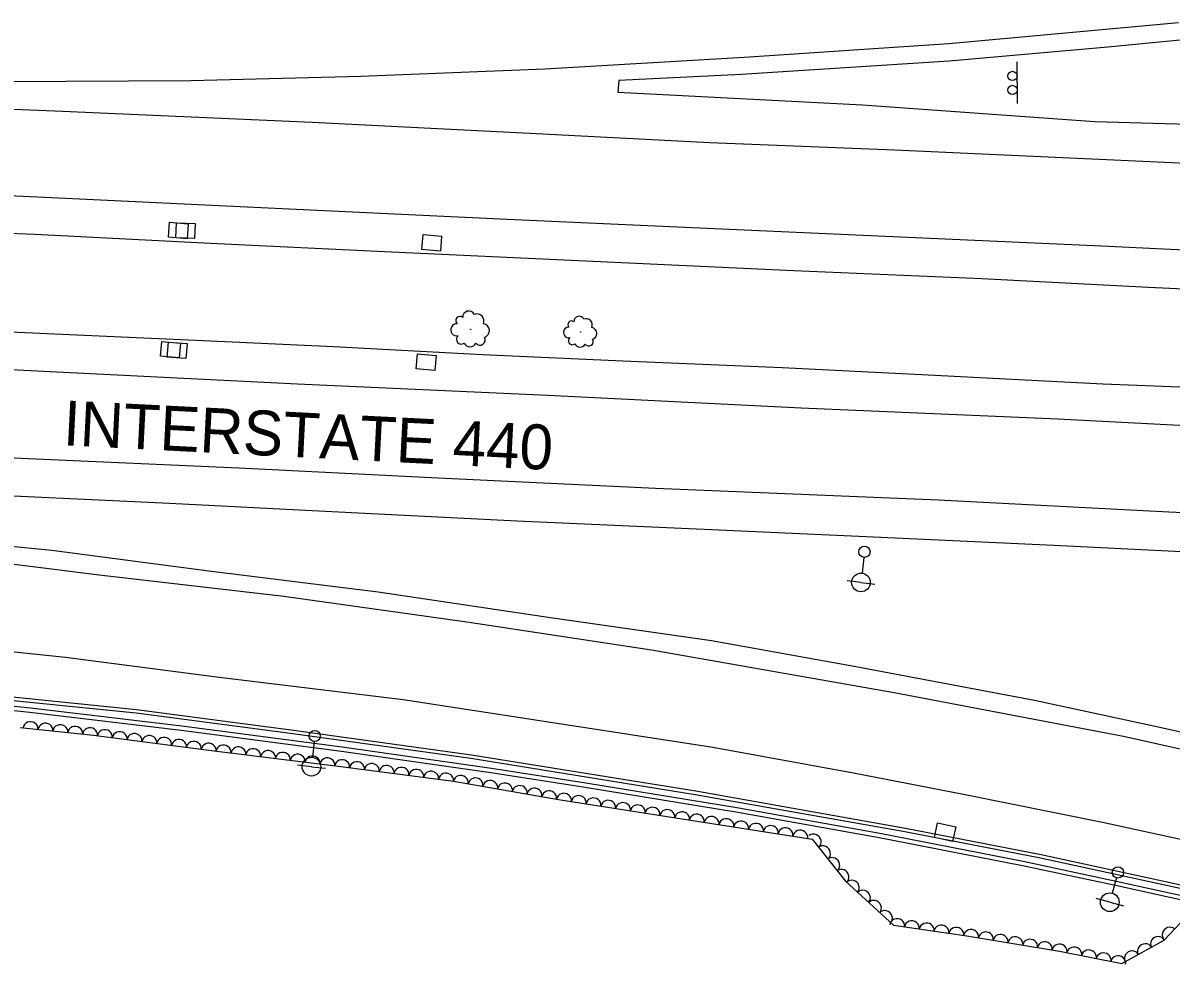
# Model space of a CAD drawing. Extents: x 1722896 to 1754269, y 648279 to 666297.
# Drawn here: x 1738120 to 1738427.1, y 649622.8 to 649879.8 of the extents above; entities that cross this region are included whole.
import ezdxf

# ---------------------------------------------------------------- set-up
doc = ezdxf.new("R2010")
doc.units = 0
for name, color, linetype in [('DESIGN - PUBLIC HEARING - Shapes', 7, 'Continuous'), ('DESIGN - SCRATCH - User 1', 7, 'Continuous'), ('DESIGN - SHEET - Linework', 7, 'Continuous'), ('SURVEY - CENTERLINE - Preliminary Text', 7, 'Continuous'), ('SURVEY - DRAINAGE - Natural Features', 7, 'Continuous'), ('SURVEY - DTM - Breaklines', 7, 'Continuous'), ('SURVEY - VEGETATION - Features with Text', 7, 'Continuous')]:
    doc.layers.add(name, color=color, linetype=linetype)

msp = doc.modelspace()

# ---------------------------------------------------------------- linework, layer by layer
at = {"layer": 'DESIGN - PUBLIC HEARING - Shapes'}
msp.add_line((1738385.89, 649869.42), (1738385.91, 649858.22), dxfattribs=at)
for centre in [(1738384.67, 649865.6), (1738384.68, 649861.85)]:
    msp.add_circle(centre, 1.25, dxfattribs=at)
at = {"layer": 'DESIGN - SCRATCH - User 1'}
for points in [[(1737944.93, 649715.28), (1737965.57, 649713.91), (1738003.26, 649710.25), (1738042.34, 649706.23), (1738068.25, 649703.62), (1738106.6, 649699.56), (1738150.28, 649695.13), (1738192.19, 649689.61), (1738239.79, 649682.99), (1738299.82, 649673.31), (1738355.94, 649663.38), (1738392.17, 649656.35), (1738441.03, 649645.72)], [(1737945.18, 649716.56), (1737965.65, 649714.85), (1738003.35, 649711.18), (1738042.43, 649707.17), (1738068.34, 649704.55), (1738106.7, 649700.49), (1738150.39, 649696.07), (1738192.32, 649690.54), (1738239.93, 649683.92), (1738299.97, 649674.24), (1738356.11, 649664.3), (1738392.36, 649657.27), (1738441.23, 649646.64)], [(1738462.74, 649637.81), (1738412.23, 649648.94), (1738387.34, 649654.23), (1738349, 649661.72), (1738311.26, 649668.51), (1738270.34, 649675.19), (1738245.18, 649679.13), (1738205.17, 649684.83), (1738162.3, 649690.41), (1738121.84, 649695.24), (1738059.34, 649701.79), (1738009.86, 649706.73), (1737955.9, 649711.96), (1737946.17, 649712.73)], [(1738463, 649638.93), (1738412.48, 649650.06), (1738387.57, 649655.35), (1738349.21, 649662.85), (1738311.45, 649669.65), (1738270.52, 649676.33), (1738245.35, 649680.27), (1738205.33, 649685.97), (1738162.44, 649691.56), (1738121.97, 649696.38), (1738059.46, 649702.94), (1738009.97, 649707.88), (1737956.01, 649713.1), (1737946.26, 649713.88)]]:
    msp.add_lwpolyline(points, dxfattribs=at)
at = {"layer": 'SURVEY - CENTERLINE - Preliminary Text'}
for points in [[(1738429.1, 649879.79), (1738367.68, 649874.16), (1738312.93, 649870.53), (1738259.59, 649867.38), (1738210.4, 649865.5), (1738164.87, 649864.27), (1738114.73, 649864.05), (1738065.9, 649864.58), (1738018.73, 649864.88), (1737952.62, 649865.61), (1737916.56, 649866.7), (1737899.07, 649867.29), (1737954.77, 649864.08), (1737997.68, 649862.61), (1738043.8, 649860.23), (1738091.28, 649857.8), (1738130.54, 649856.21), (1738197.33, 649853.22), (1738255.56, 649850.28), (1738303.75, 649847.83), (1738353.12, 649845.82), (1738409.87, 649843.24), (1738464.17, 649840.75)], [(1738465.42, 649878.68), (1738410.17, 649873.34), (1738367.79, 649869.55), (1738312.25, 649865.98), (1738279.39, 649864.36), (1738279.14, 649861.3), (1738344.58, 649857.91), (1738406.77, 649853.39), (1738441.15, 649852.48)], [(1739147.53, 649784.79), (1739095.31, 649787.01), (1739040.47, 649789.8), (1738981.09, 649792.6), (1738922.43, 649795.6), (1738856.74, 649798.72), (1738802.47, 649801.02), (1738744.31, 649803.59), (1738678.28, 649806.87), (1738617.64, 649809.88), (1738556.53, 649812.93), (1738473.08, 649816.94), (1738408.52, 649820.02), (1738312.88, 649824.35), (1738249.49, 649827.18), (1738191.2, 649829.95), (1738123.89, 649833.13), (1738054.3, 649836.42), (1737970.89, 649840.1), (1737912.97, 649842.74)], [(1738466.74, 649806.89), (1738421.11, 649808.98), (1738376.47, 649811.3), (1738326.21, 649813.47), (1738268.59, 649816.11), (1738218.59, 649818.45), (1738170.13, 649820.74), (1738123.18, 649823.19), (1738076.21, 649824.98), (1738016.07, 649827.98), (1737964.91, 649830.35), (1737915.72, 649832.34)], [(1737922.46, 649806.26), (1737972.04, 649804.01), (1738017.97, 649801.91), (1738068.3, 649799.33), (1738118.5, 649797.04), (1738168.22, 649794.82), (1738203.04, 649793.24), (1738242.9, 649791.08), (1738280.44, 649789.37), (1738323.06, 649787.6), (1738360.41, 649785.67), (1738408.83, 649783.23), (1738452.27, 649781.47)], [(1737925.04, 649795.99), (1737966.48, 649794.07), (1738014.99, 649792.08), (1738064, 649789.74), (1738127.29, 649786.48), (1738193.39, 649783.18), (1738260.36, 649780.22), (1738328.17, 649776.79), (1738396.85, 649773.87), (1738455.04, 649770.81), (1738512.15, 649768.59), (1738569.32, 649765.53), (1738651.8, 649761.84), (1738723.68, 649758.45), (1738790.45, 649755.05), (1738873.53, 649751.1), (1738944.75, 649747.71), (1739008.4, 649744.64), (1739078.66, 649741.48), (1739160.66, 649738.05)], [(1739144.49, 649715.1), (1739089.32, 649717.69), (1739028.31, 649720.36), (1738977.86, 649722.77), (1738924.39, 649725.21), (1738861.68, 649728.16), (1738785.57, 649731.97), (1738698.99, 649736.2), (1738635.46, 649739.18), (1738568.2, 649741.98), (1738490.99, 649745.96), (1738426.51, 649748.9), (1738364.88, 649752.09), (1738289.24, 649755.19), (1738231.06, 649757.92), (1738177.72, 649760.64), (1738121.46, 649763.12), (1738058.95, 649766.13), (1738007.78, 649768.68), (1737931.67, 649772.15)], [(1737936.1, 649753.1), (1737990.98, 649747.94), (1738046.95, 649742.38), (1738097.63, 649737.41), (1738140.37, 649732.12), (1738189.74, 649726.38), (1738238.74, 649719.52), (1738288.15, 649712.05), (1738353.01, 649700.61), (1738414.36, 649688.88), (1738474.72, 649675.4), (1738525.99, 649662.86), (1738583.2, 649648.31), (1738634.32, 649634.9), (1738704.01, 649616.01), (1738749.6, 649603.5), (1738800.29, 649589.53), (1738855.22, 649575.22), (1738905.46, 649563.96), (1738962.34, 649551.58), (1739008.32, 649541.46), (1739068.46, 649528.59), (1739137.92, 649513.82)], [(1738435.37, 649738.02), (1738395.75, 649739.98), (1738347.49, 649742.13), (1738304.19, 649744.1), (1738252.19, 649746.46), (1738200.86, 649749.07), (1738159.16, 649751.18), (1738098.36, 649754.02)], [(1738089.36, 649742.44), (1738127.73, 649738.68), (1738169.72, 649733.15), (1738215.03, 649727.56), (1738261.09, 649720.65), (1738304.2, 649714.51), (1738342.39, 649707.63), (1738390.62, 649698.57), (1738424.1, 649691.33), (1738469.92, 649681.04)], [(1738450.93, 649656.58), (1738408.75, 649665.84), (1738371.61, 649673.3), (1738342.15, 649679.03), (1738304.5, 649685.89), (1738261.73, 649692.45), (1738221.68, 649698.64), (1738171.79, 649704.67), (1738131.34, 649709.95), (1738080.81, 649715.21), (1738037.3, 649719.85), (1737989.06, 649724.51), (1737941.34, 649728.95)]]:
    msp.add_lwpolyline(points, dxfattribs=at)
at = {"layer": 'SURVEY - DRAINAGE - Natural Features'}
for p, q in [((1738161.55, 649824.25), (1738161.55, 649824.25)), ((1738163.45, 649824.17), (1738163.45, 649824.17)), ((1738229.32, 649820.96), (1738229.32, 649820.96)), ((1738159.43, 649792.35), (1738159.43, 649792.35)), ((1738161.23, 649792.17), (1738161.23, 649792.17)), ((1738227.87, 649789.01), (1738227.87, 649789.01)), ((1738366.66, 649663.21), (1738366.66, 649663.21))]:
    msp.add_line(p, q, dxfattribs=at)
for points in [[(1738158.89, 649822.46), (1738159.22, 649826.45), (1738164.2, 649826.04), (1738163.88, 649822.06), (1738158.89, 649822.46)], [(1738160.89, 649822.26), (1738161.03, 649826.26), (1738166.02, 649826.08), (1738165.88, 649822.08), (1738160.89, 649822.26)], [(1738226.66, 649819.17), (1738227, 649823.16), (1738231.98, 649822.74), (1738231.65, 649818.75), (1738226.66, 649819.17)], [(1738156.77, 649790.58), (1738157.11, 649794.56), (1738162.09, 649794.13), (1738161.75, 649790.14), (1738156.77, 649790.58)], [(1738158.59, 649790.37), (1738158.9, 649794.36), (1738163.88, 649793.97), (1738163.57, 649789.98), (1738158.59, 649790.37)], [(1738225.2, 649787.24), (1738225.55, 649791.23), (1738230.53, 649790.79), (1738230.18, 649786.8), (1738225.2, 649787.24)], [(1738363.8, 649661.78), (1738364.63, 649665.69), (1738369.52, 649664.66), (1738368.69, 649660.74), (1738363.8, 649661.78)]]:
    msp.add_lwpolyline(points, dxfattribs=at)
at = {"layer": 'SURVEY - DTM - Breaklines'}
for p, q in [((1738344.93, 649736.76), (1738344.45, 649732.54)), ((1738344.17, 649730.06), (1738340.44, 649730.48)), ((1738344.17, 649730.06), (1738347.89, 649729.63)), ((1738197.87, 649687.46), (1738197.42, 649683.24)), ((1738197.16, 649680.75), (1738193.43, 649681.14)), ((1738197.16, 649680.75), (1738200.89, 649680.36)), ((1738412.5, 649650.99), (1738411.39, 649646.88)), ((1738410.74, 649644.47), (1738407.12, 649645.45)), ((1738410.74, 649644.47), (1738414.36, 649643.49))]:
    msp.add_line(p, q, dxfattribs=at)
for centre, radius in [((1738345.1, 649738.25), 1.5), ((1738344.17, 649730.06), 2.5), ((1738198.03, 649688.95), 1.5), ((1738197.16, 649680.75), 2.5), ((1738412.9, 649652.43), 1.5), ((1738410.74, 649644.47), 2.5)]:
    msp.add_circle(centre, radius, dxfattribs=at)
at = {"layer": 'SURVEY - VEGETATION - Features with Text'}
msp.add_lwpolyline([(1738119.2, 649691.2), (1738138.89, 649689.16), (1738170.38, 649685.05), (1738205.75, 649680.68), (1738235.16, 649676.88), (1738263.24, 649671.98), (1738292.31, 649667.38), (1738331.08, 649661.38), (1738340.01, 649650.09), (1738352.83, 649638.32), (1738372.5, 649635.46), (1738397.27, 649631.38), (1738413.97, 649628.06), (1738425.27, 649634.32), (1738431.07, 649640.46)], dxfattribs=at)
for centre, radius in [((1738239.74, 649797.81), 0.0574), ((1738269.17, 649797.05), 0.0496)]:
    msp.add_circle(centre, radius, dxfattribs=at)
for centre, radius, start, end in [((1738236.87, 649800.13), 1.13, 48.3733, 227.1189), ((1738239.26, 649801.06), 1.64, 26.2571, 183.046), ((1738241.46, 649800.06), 1.87, 335.3098, 112.8341), ((1738268.79, 649799.87), 1.42, 25.5663, 182.3552), ((1738270.68, 649798.98), 1.62, 334.6191, 112.1433), ((1738236.05, 649797.66), 1.64, 88.3939, 281.8136), ((1738242.9, 649797.44), 1.86, 286.2057, 82.0442), ((1738265.98, 649796.96), 1.42, 87.7031, 281.1228), ((1738266.71, 649799.09), 0.976, 47.6825, 226.4281), ((1738271.91, 649796.7), 1.61, 285.5149, 81.3534), ((1738237.21, 649795.11), 1.25, 131.0126, 308.3318), ((1738239.57, 649794.92), 1.77, 206.2997, 333.1453), ((1738242.25, 649794.93), 1.37, 216.4586, 31.4589), ((1738266.96, 649794.75), 1.08, 130.3218, 307.641), ((1738271.32, 649794.54), 1.19, 215.7678, 30.7681), ((1738269, 649794.55), 1.53, 205.6089, 332.4545)]:
    msp.add_arc(centre, radius, start, end, dxfattribs=at)
for centre, major_axis in [((1738122.01, 649690.9), (1.99, -0.21)), ((1738125.99, 649690.49), (1.99, -0.21)), ((1738129.97, 649690.08), (1.99, -0.21)), ((1738133.95, 649689.67), (1.99, -0.21)), ((1738137.93, 649689.26), (1.99, -0.21)), ((1738141.9, 649688.77), (1.98, -0.26)), ((1738145.86, 649688.25), (1.98, -0.26)), ((1738149.83, 649687.73), (1.98, -0.26)), ((1738153.8, 649687.21), (1.98, -0.26)), ((1738157.76, 649686.7), (1.98, -0.26)), ((1738161.73, 649686.18), (1.98, -0.26)), ((1738165.69, 649685.66), (1.98, -0.26)), ((1738169.66, 649685.14), (1.98, -0.26)), ((1738173.63, 649684.65), (1.98, -0.24)), ((1738177.6, 649684.16), (1.98, -0.24)), ((1738181.57, 649683.67), (1.98, -0.24)), ((1738185.54, 649683.18), (1.98, -0.24)), ((1738189.51, 649682.69), (1.98, -0.24)), ((1738193.48, 649682.2), (1.98, -0.24)), ((1738197.45, 649681.71), (1.98, -0.24)), ((1738201.42, 649681.22), (1.98, -0.24)), ((1738205.39, 649680.73), (1.98, -0.24)), ((1738209.36, 649680.22), (1.98, -0.26)), ((1738213.32, 649679.7), (1.98, -0.26)), ((1738217.29, 649679.19), (1.98, -0.26)), ((1738221.26, 649678.68), (1.98, -0.26)), ((1738225.22, 649678.17), (1.98, -0.26)), ((1738229.19, 649677.65), (1.98, -0.26)), ((1738233.16, 649677.14), (1.98, -0.26)), ((1738237.11, 649676.54), (1.97, -0.34)), ((1738241.05, 649675.85), (1.97, -0.34)), ((1738244.99, 649675.16), (1.97, -0.34)), ((1738248.93, 649674.48), (1.97, -0.34)), ((1738252.87, 649673.79), (1.97, -0.34)), ((1738256.81, 649673.1), (1.97, -0.34)), ((1738260.76, 649672.41), (1.97, -0.34)), ((1738264.7, 649671.75), (1.98, -0.31)), ((1738268.65, 649671.12), (1.98, -0.31)), ((1738272.6, 649670.5), (1.98, -0.31)), ((1738276.55, 649669.87), (1.98, -0.31)), ((1738280.5, 649669.25), (1.98, -0.31)), ((1738284.45, 649668.62), (1.98, -0.31)), ((1738288.4, 649668), (1.98, -0.31)), ((1738292.36, 649667.37), (1.98, -0.31)), ((1738296.31, 649666.76), (1.98, -0.31)), ((1738300.26, 649666.15), (1.98, -0.31)), ((1738304.21, 649665.54), (1.98, -0.31)), ((1738308.17, 649664.93), (1.98, -0.31)), ((1738312.12, 649664.31), (1.98, -0.31)), ((1738316.07, 649663.7), (1.98, -0.31)), ((1738320.03, 649663.09), (1.98, -0.31)), ((1738323.98, 649662.48), (1.98, -0.31)), ((1738327.93, 649661.86), (1.98, -0.31)), ((1738331.58, 649660.74), (1.24, -1.57)), ((1738334.07, 649657.6), (1.24, -1.57)), ((1738336.55, 649654.46), (1.24, -1.57)), ((1738339.03, 649651.33), (1.24, -1.57)), ((1738341.79, 649648.45), (1.47, -1.35)), ((1738344.74, 649645.75), (1.47, -1.35)), ((1738347.69, 649643.04), (1.47, -1.35)), ((1738350.63, 649640.33), (1.47, -1.35)), ((1738353.84, 649638.17), (1.98, -0.29)), ((1738357.79, 649637.6), (1.98, -0.29)), ((1738361.75, 649637.02), (1.98, -0.29)), ((1738365.71, 649636.45), (1.98, -0.29)), ((1738369.67, 649635.87), (1.98, -0.29)), ((1738426.71, 649635.84), (1.37, 1.45)), ((1738373.63, 649635.28), (1.97, -0.33)), ((1738377.57, 649634.63), (1.97, -0.33)), ((1738381.52, 649633.98), (1.97, -0.33)), ((1738385.46, 649633.32), (1.97, -0.33)), ((1738389.41, 649632.67), (1.97, -0.33)), ((1738423.6, 649633.39), (1.75, 0.97)), ((1738393.36, 649632.02), (1.97, -0.33)), ((1738397.3, 649631.37), (1.96, -0.39)), ((1738401.23, 649630.59), (1.96, -0.39)), ((1738405.15, 649629.81), (1.96, -0.39)), ((1738416.6, 649629.52), (1.75, 0.97)), ((1738420.1, 649631.45), (1.75, 0.97)), ((1738409.07, 649629.03), (1.96, -0.39)), ((1738413, 649628.25), (1.96, -0.39))]:
    msp.add_ellipse(centre, major_axis=major_axis, ratio=0.940188, start_param=0, end_param=3.141593, dxfattribs=at)

# ---------------------------------------------------------------- texts
at = {"layer": 'DESIGN - SHEET - Linework'}
msp.add_text('INTERSTATE 440', height=12, rotation=357.0865, dxfattribs=at).set_placement((1738130.55, 649766.79))

doc.saveas('drawing.dxf')
